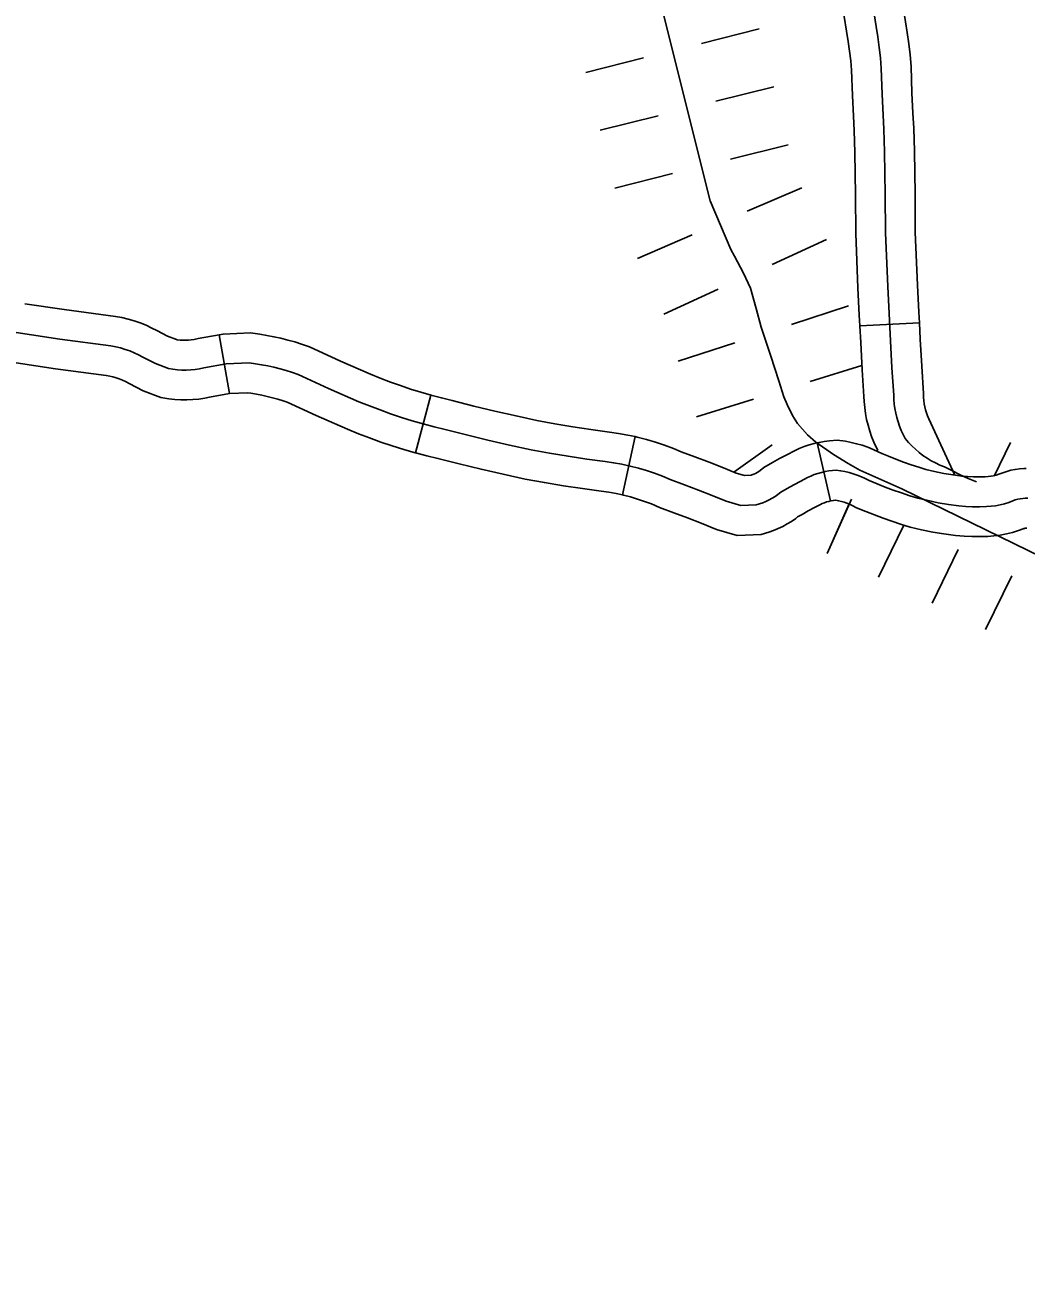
# Model space of a CAD drawing. Extents: x -19 to 366, y -4 to 359.
# Drawn here: x 163.353 to 163.83, y 179.704 to 180.299 of the extents above; entities that cross this region are included whole.
import ezdxf

# ---------------------------------------------------------------- set-up
doc = ezdxf.new("R2010")
doc.units = 0
for name, color, linetype in [('Level 29', 7, 'Continuous'), ('Level 32', 7, 'Continuous'), ('Level 45', 7, 'Continuous'), ('Level 60', 7, 'Continuous')]:
    doc.layers.add(name, color=color, linetype=linetype)

msp = doc.modelspace()

# ---------------------------------------------------------------- linework, layer by layer
at = {"layer": 'Level 29'}
for p, q in [((163.67557, 180.28978), (163.70312, 180.29667)), ((163.62045, 180.27598), (163.64801, 180.28288)), ((163.68247, 180.26222), (163.71002, 180.26912)), ((163.62735, 180.24842), (163.65491, 180.25532)), ((163.68937, 180.23466), (163.71692, 180.24156)), ((163.68937, 180.23466), (163.71692, 180.24156)), ((163.63425, 180.22086), (163.66181, 180.22776)), ((163.63425, 180.22086), (163.66181, 180.22776)), ((163.69728, 180.20985), (163.72338, 180.22107)), ((163.64508, 180.18741), (163.67118, 180.19863)), ((163.70933, 180.18453), (163.73515, 180.19639)), ((163.6577, 180.16082), (163.68352, 180.17268)), ((163.71854, 180.15599), (163.74555, 180.16478)), ((163.71854, 180.15599), (163.74555, 180.16478)), ((163.66451, 180.1384), (163.69152, 180.1472)), ((163.66451, 180.1384), (163.69152, 180.1472)), ((163.72742, 180.12881), (163.75203, 180.13647)), ((163.67317, 180.11193), (163.7003, 180.12037)), ((163.69097, 180.08561), (163.70919, 180.09856)), ((163.81497, 180.0837), (163.82281, 180.09977)), ((163.73542, 180.04685), (163.74698, 180.0728)), ((163.73542, 180.04685), (163.74596, 180.0705)), ((163.7599, 180.03564), (163.77196, 180.06037)), ((163.78543, 180.02318), (163.79789, 180.04871)), ((163.81095, 180.01072), (163.82342, 180.03625)), ((163.81095, 180.01072), (163.82342, 180.03625))]:
    msp.add_line(p, q, dxfattribs=at)
msp.add_lwpolyline([(163.65376, 180.31839), (163.6797, 180.21477), (163.68962, 180.1917), (163.69136, 180.18849), (163.69561, 180.18037), (163.69891, 180.17319), (163.70167, 180.16353), (163.70404, 180.15463), (163.7062, 180.148), (163.70855, 180.14081), (163.71247, 180.12907), (163.71482, 180.1215), (163.71638, 180.11791), (163.7189, 180.11262), (163.7214, 180.10884), (163.72601, 180.10338), (163.73003, 180.09982), (163.73844, 180.09401), (163.7455, 180.08972), (163.75103, 180.08654), (163.77103, 180.07763), (163.89758, 180.01585)], dxfattribs=at)
at = {"layer": 'Level 32'}
for p, q in [((163.45083, 180.12306), (163.44586, 180.15103)), ((163.53942, 180.09483), (163.5467, 180.12229)), ((163.63795, 180.07477), (163.64399, 180.10253)), ((163.737, 180.07188), (163.73063, 180.09956))]:
    msp.add_line(p, q, dxfattribs=at)
for points in [[(163.12987, 180.1849), (163.1307, 180.18493), (163.13373, 180.18444), (163.13673, 180.18391), (163.13973, 180.18332), (163.14271, 180.18269), (163.15705, 180.18065), (163.17409, 180.17857), (163.20013, 180.17568), (163.22132, 180.1727), (163.2525, 180.16655), (163.28132, 180.16204), (163.30663, 180.15831), (163.3429, 180.153), (163.36992, 180.14894), (163.39427, 180.14569), (163.39656, 180.14528), (163.39882, 180.14475), (163.40104, 180.1441), (163.40322, 180.14335), (163.40538, 180.14249), (163.40747, 180.14152), (163.40951, 180.14045), (163.41546, 180.13735)], [(163.35332, 180.1658), (163.37192, 180.163), (163.39648, 180.15973), (163.39944, 180.15919), (163.40241, 180.1585), (163.40535, 180.15765), (163.40818, 180.15667), (163.41101, 180.15554), (163.41376, 180.15426), (163.4161, 180.15303), (163.42125, 180.15035), (163.42549, 180.14876), (163.42587, 180.1487), (163.42721, 180.14854), (163.42856, 180.14845), (163.4299, 180.14844), (163.43123, 180.1485), (163.43257, 180.14864), (163.43391, 180.14884), (163.43582, 180.14925), (163.44586, 180.15103)], [(163.44586, 180.15103), (163.44769, 180.15136), (163.46072, 180.1519), (163.46516, 180.1513), (163.46852, 180.15075), (163.4719, 180.1501), (163.47523, 180.14936), (163.47853, 180.14853), (163.48183, 180.1476), (163.48512, 180.14657), (163.48883, 180.14529), (163.50369, 180.13846), (163.51792, 180.13226), (163.5226, 180.13036), (163.52738, 180.12854), (163.53217, 180.12682), (163.537, 180.1252), (163.54188, 180.12369), (163.54678, 180.12227), (163.5467, 180.12229)], [(163.3491, 180.13771), (163.36793, 180.13488), (163.39206, 180.13166), (163.39368, 180.13136), (163.39523, 180.131), (163.39674, 180.13056), (163.39826, 180.13004), (163.39975, 180.12944), (163.40117, 180.12878), (163.40293, 180.12786), (163.40966, 180.12435), (163.41802, 180.12123), (163.42178, 180.12057), (163.42467, 180.12023), (163.42754, 180.12005), (163.43042, 180.12003), (163.4333, 180.12016), (163.43616, 180.12045), (163.43902, 180.12089), (163.44125, 180.12136), (163.45083, 180.12306)], [(163.41546, 180.13735), (163.42175, 180.135), (163.42382, 180.13464), (163.42594, 180.13439), (163.42805, 180.13425), (163.43016, 180.13424), (163.43226, 180.13433), (163.43437, 180.13454), (163.43646, 180.13487), (163.43854, 180.13531), (163.44923, 180.13721), (163.46006, 180.13765), (163.46306, 180.13725), (163.46604, 180.13676), (163.46901, 180.13619), (163.47194, 180.13554), (163.47488, 180.1348), (163.47779, 180.13398), (163.48069, 180.13308), (163.48353, 180.13209), (163.49789, 180.12549), (163.51241, 180.11917), (163.51739, 180.11714), (163.52245, 180.11522), (163.52752, 180.11339), (163.53264, 180.11168), (163.53781, 180.11008), (163.54299, 180.10858), (163.54822, 180.1072), (163.55346, 180.10592), (163.56365, 180.10332), (163.57389, 180.10084), (163.58414, 180.09849), (163.59441, 180.09627), (163.60322, 180.09467), (163.61205, 180.09319), (163.6209, 180.09184), (163.62977, 180.09062), (163.63375, 180.09006), (163.63772, 180.08935), (163.64166, 180.0885), (163.64557, 180.08749), (163.64942, 180.08635), (163.65324, 180.08506), (163.657, 180.08363), (163.66072, 180.08206), (163.66742, 180.07963), (163.67411, 180.07709), (163.68075, 180.07446), (163.68736, 180.07173), (163.69434, 180.06973), (163.70162, 180.07), (163.7032, 180.07048), (163.70477, 180.07104), (163.70629, 180.07167), (163.70778, 180.07239), (163.70923, 180.07319), (163.71064, 180.07407), (163.71201, 180.07502), (163.71331, 180.07604), (163.71645, 180.07786), (163.71962, 180.07964), (163.72284, 180.08137), (163.72605, 180.08306), (163.72767, 180.08378), (163.72933, 180.08443), (163.73102, 180.08499), (163.73273, 180.08547), (163.73447, 180.08587), (163.73624, 180.08618), (163.73801, 180.08642), (163.73978, 180.08656), (163.74183, 180.08628), (163.74385, 180.0859), (163.74588, 180.08542), (163.74786, 180.08484), (163.74982, 180.08417), (163.75174, 180.0834), (163.75361, 180.08254), (163.75546, 180.08159), (163.75928, 180.08001), (163.76311, 180.0785), (163.76697, 180.07707), (163.77087, 180.0757), (163.77477, 180.0744), (163.77869, 180.07318), (163.7835, 180.07205), (163.78836, 180.07107), (163.79324, 180.07023), (163.79812, 180.06953), (163.80144, 180.06929), (163.80476, 180.06916), (163.80808, 180.06914), (163.81139, 180.06923), (163.81354, 180.06937), (163.81569, 180.06965), (163.81779, 180.07005), (163.81988, 180.07057), (163.82194, 180.07123), (163.82396, 180.072)], [(163.45077, 180.12305), (163.45941, 180.12341), (163.46096, 180.1232), (163.46355, 180.12278), (163.46612, 180.12228), (163.46866, 180.12171), (163.47123, 180.12107), (163.47376, 180.12036), (163.47625, 180.11958), (163.47823, 180.1189), (163.49209, 180.11253), (163.50689, 180.10608), (163.51218, 180.10392), (163.51752, 180.10189), (163.52287, 180.09997), (163.52828, 180.09816), (163.53373, 180.09647), (163.5392, 180.09489), (163.53942, 180.09484)], [(163.5467, 180.12229), (163.55171, 180.12096), (163.5569, 180.1197), (163.56708, 180.1171), (163.57715, 180.11467), (163.58723, 180.11236), (163.59718, 180.1102), (163.60566, 180.10866), (163.6143, 180.10722), (163.62295, 180.1059), (163.63174, 180.10469), (163.63598, 180.10409), (163.64047, 180.10329), (163.64399, 180.10253)], [(163.64399, 180.10253), (163.64493, 180.10232), (163.64936, 180.10119), (163.65371, 180.09989), (163.65804, 180.09844), (163.6623, 180.09681), (163.66591, 180.09529), (163.67237, 180.09294), (163.67924, 180.09034), (163.68607, 180.08763), (163.69205, 180.08516), (163.69607, 180.08401), (163.69918, 180.08413), (163.69963, 180.08429), (163.70045, 180.08463), (163.70125, 180.08502), (163.70205, 180.08546), (163.70286, 180.08596), (163.70356, 180.08645), (163.70532, 180.08783), (163.70942, 180.0902), (163.71278, 180.09208), (163.71617, 180.09391), (163.71984, 180.09584), (163.72219, 180.09689), (163.72451, 180.09779), (163.72685, 180.09857), (163.72922, 180.09924), (163.73063, 180.09956)], [(163.73063, 180.09956), (163.73164, 180.09979), (163.73407, 180.10023), (163.7365, 180.10054), (163.74017, 180.10085), (163.74412, 180.1003), (163.74681, 180.0998), (163.7495, 180.09916), (163.75215, 180.09839), (163.75477, 180.09749), (163.75734, 180.09646), (163.75981, 180.09533), (163.76143, 180.0945), (163.7646, 180.09318), (163.7682, 180.09177), (163.7718, 180.09042), (163.77546, 180.08914), (163.77912, 180.08793), (163.78242, 180.0869), (163.78654, 180.08593), (163.79099, 180.08503), (163.79546, 180.08426), (163.79964, 180.08366), (163.80224, 180.08347), (163.80509, 180.08336), (163.80793, 180.08334), (163.81072, 180.08342), (163.81217, 180.08351), (163.81345, 180.08368), (163.81471, 180.08392), (163.81599, 180.08424), (163.81724, 180.08464), (163.81915, 180.08537), (163.82098, 180.08599), (163.82297, 180.08652), (163.82498, 180.08693), (163.827, 180.08722), (163.82906, 180.08739), (163.83019, 180.08741)], [(163.53942, 180.09483), (163.54472, 180.09343), (163.55003, 180.09214), (163.56023, 180.08953), (163.57063, 180.08702), (163.58105, 180.08463), (163.59164, 180.08234), (163.60078, 180.08068), (163.60981, 180.07917), (163.61886, 180.07779), (163.62781, 180.07655), (163.63151, 180.07603), (163.63497, 180.07542), (163.63795, 180.07477)], [(163.63796, 180.07477), (163.63838, 180.07467), (163.64177, 180.0738), (163.64512, 180.07281), (163.64845, 180.07169), (163.65171, 180.07045), (163.65553, 180.06883), (163.66248, 180.06631), (163.66897, 180.06385), (163.67542, 180.06129), (163.68268, 180.0583), (163.6926, 180.05545), (163.70398, 180.05588), (163.70763, 180.05698), (163.7099, 180.05779), (163.71212, 180.05872), (163.71431, 180.05977), (163.7164, 180.06093), (163.71843, 180.06218), (163.72046, 180.06359), (163.7213, 180.06426), (163.72348, 180.06552), (163.72646, 180.06719), (163.7295, 180.06883), (163.73227, 180.07027), (163.73315, 180.07067), (163.73415, 180.07106), (163.73519, 180.07141), (163.73624, 180.0717), (163.737, 180.07188)], [(163.737, 180.07188), (163.73731, 180.07195), (163.73841, 180.07214), (163.73941, 180.07227), (163.73953, 180.07226), (163.7409, 180.072), (163.74225, 180.07168), (163.74357, 180.0713), (163.74488, 180.07085), (163.74614, 180.07034), (163.74741, 180.06976), (163.7495, 180.06869), (163.75395, 180.06684), (163.75803, 180.06524), (163.76214, 180.06371), (163.76628, 180.06226), (163.77042, 180.06088), (163.77495, 180.05947), (163.78047, 180.05818), (163.78574, 180.05711), (163.79103, 180.05619), (163.7966, 180.0554), (163.80065, 180.0551), (163.80444, 180.05495), (163.80823, 180.05493), (163.81206, 180.05504), (163.81492, 180.05523), (163.81792, 180.05561), (163.82086, 180.05617), (163.82376, 180.0569), (163.82664, 180.05782), (163.82876, 180.05863), (163.82918, 180.05877), (163.8295, 180.05886), (163.82984, 180.05893), (163.83018, 180.05898), (163.83053, 180.059)], [(163.82396, 180.072), (163.82508, 180.07238), (163.82623, 180.07269), (163.82741, 180.07293), (163.82859, 180.0731), (163.82979, 180.0732), (163.83098, 180.07322)]]:
    msp.add_lwpolyline(points, dxfattribs=at)
at = {"layer": 'Level 45'}
msp.add_line((163.75102, 180.15522), (163.77939, 180.15669), dxfattribs=at)
for points in [[(163.74395, 180.35539), (163.7441, 180.34669), (163.74395, 180.32397), (163.74386, 180.31733), (163.74348, 180.31014), (163.74362, 180.30258), (163.74472, 180.29556), (163.74551, 180.29072), (163.74615, 180.28612), (163.74666, 180.2815), (163.74705, 180.27703), (163.74747, 180.26505), (163.74795, 180.25521)], [(163.77236, 180.35587), (163.77251, 180.34684), (163.77236, 180.32367), (163.77226, 180.31638), (163.77191, 180.30966), (163.77199, 180.30504), (163.77277, 180.30004), (163.7736, 180.29498), (163.77434, 180.28964), (163.77493, 180.28429), (163.77541, 180.27876), (163.77586, 180.26624), (163.77632, 180.25658)], [(163.75781, 180.30381), (163.75874, 180.2978), (163.75955, 180.29285), (163.76025, 180.28788), (163.7608, 180.28289), (163.76123, 180.2779), (163.76166, 180.26565), (163.76247, 180.24892), (163.76279, 180.23819), (163.76316, 180.21791), (163.76325, 180.19958), (163.76432, 180.17401), (163.76494, 180.16109), (163.76561, 180.14816), (163.76633, 180.13525), (163.76714, 180.12233), (163.76722, 180.12016), (163.76743, 180.118), (163.76773, 180.11586), (163.76815, 180.11373), (163.76864, 180.11162), (163.76927, 180.10954), (163.76997, 180.10748), (163.77076, 180.10547), (163.77167, 180.1035), (163.77268, 180.10158), (163.77418, 180.09979), (163.77577, 180.09809), (163.77747, 180.09649), (163.77925, 180.09497), (163.78109, 180.09356), (163.78302, 180.09226), (163.78502, 180.09106), (163.78709, 180.08998), (163.7892, 180.08901), (163.79139, 180.08816), (163.79509, 180.08617), (163.79884, 180.08429), (163.80268, 180.08255), (163.80657, 180.08094)], [(163.74795, 180.25521), (163.74828, 180.24837), (163.74859, 180.23785), (163.74895, 180.21774), (163.74905, 180.19925), (163.75013, 180.17338), (163.75075, 180.16038), (163.75102, 180.15522)], [(163.77632, 180.25658), (163.77666, 180.24947), (163.77699, 180.23853), (163.77736, 180.21807), (163.77745, 180.19991), (163.77851, 180.17465), (163.77913, 180.1618), (163.77939, 180.15669)], [(163.75102, 180.15522), (163.75142, 180.1474), (163.75215, 180.13441), (163.75295, 180.1216), (163.75305, 180.1192), (163.75332, 180.11634), (163.75372, 180.1135), (163.75426, 180.11075), (163.75491, 180.10795), (163.75575, 180.10518), (163.75663, 180.10258), (163.7577, 180.09988), (163.75956, 180.09585)], [(163.77939, 180.15669), (163.77979, 180.14892), (163.78051, 180.13608), (163.78132, 180.12306), (163.7814, 180.12113), (163.78154, 180.11966), (163.78174, 180.11821), (163.78204, 180.1167), (163.78237, 180.11528), (163.78279, 180.11389), (163.7833, 180.11239), (163.78383, 180.11106), (163.79626, 180.08414)]]:
    msp.add_lwpolyline(points, dxfattribs=at)
at = {"layer": 'Level 60'}
for points in [[(168.79024, 2.24423), (168.56072, 10.86154), (168.3304, 19.47898), (168.09927, 28.09654), (167.86734, 36.71424), (167.63461, 45.33207), (167.40109, 53.95003), (167.16676, 62.56812), (166.93164, 71.18634), (166.69573, 79.80469), (166.45902, 88.42317), (166.22151, 97.04178), (165.98322, 105.66053), (165.74413, 114.27941), (165.50426, 122.89842), (165.26359, 131.51756), (165.02214, 140.13684), (164.7799, 148.75625), (164.53687, 157.3758), (164.29307, 165.99547), (164.04847, 174.61528), (163.8031, 183.23523), (163.55694, 191.85531), (163.31001, 200.47553), (163.06229, 209.09588), (162.8138, 217.71636), (162.56453, 226.33698), (162.31449, 234.95774), (162.06367, 243.57863), (161.81208, 252.19966), (161.55972, 260.82082), (161.30659, 269.44212), (161.05269, 278.06356), (160.79802, 286.68514), (160.54258, 295.30685), (160.28638, 303.9287), (160.02941, 312.55068), (159.77168, 321.1728), (159.51318, 329.79507), (159.25393, 338.41747), (158.99391, 347.04)], [(0, 172.2839), (7.1335, 172.2883), (14.26699, 172.30153), (21.40046, 172.32356), (28.53389, 172.35442), (35.66729, 172.39408), (42.80062, 172.44256), (49.9339, 172.49986), (57.06709, 172.56597), (64.2002, 172.6409), (71.33321, 172.72464), (78.46611, 172.81719), (85.59889, 172.91856), (92.73155, 173.02874), (99.86406, 173.14774), (106.99641, 173.27555), (114.12861, 173.41217), (121.26063, 173.5576), (128.39246, 173.71185), (135.5241, 173.87492), (142.65553, 174.04679), (149.78674, 174.22748), (156.91773, 174.41697), (164.04847, 174.61528), (171.17897, 174.82241), (178.3092, 175.03834), (185.43916, 175.26308), (192.56884, 175.49664), (199.69822, 175.739), (206.8273, 175.99017), (213.95607, 176.25015), (221.0845, 176.51895), (228.2126, 176.79655), (235.34035, 177.08295), (242.46774, 177.37817), (249.59476, 177.68219), (256.7214, 177.99502), (263.84765, 178.31666), (270.97349, 178.6471), (278.09893, 178.98634), (285.22393, 179.33439), (292.3485, 179.69125), (299.47263, 180.05691), (306.59629, 180.43137), (313.71949, 180.81463), (320.84221, 181.2067), (327.96444, 181.60757), (335.08617, 182.01724), (342.20739, 182.4357)]]:
    msp.add_spline(points, degree=3, dxfattribs=at)

doc.saveas('drawing.dxf')
